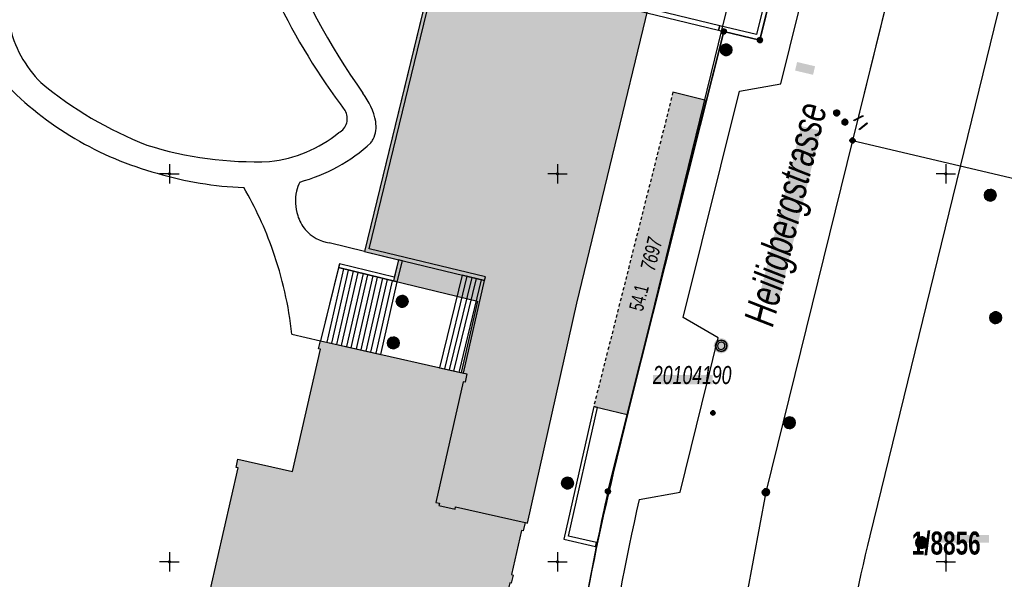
# Model space of a CAD drawing. Header units: metres. Extents: x 2695560 to 2696939, y 1260491 to 1262050.
# Tile 780 of 1005: x 2696666 to 2696730, y 1261249 to 1261285. Entities that reach past the tile are written whole.
import ezdxf

# ---------------------------------------------------------------- set-up
doc = ezdxf.new("R2010")
doc.units = ezdxf.units.M
doc.linetypes.add('AUSGEZOGEN', pattern=[0])
doc.linetypes.add('VERDECKT2_S2', pattern=[0.36, 0.2, -0.16])
for name, color, linetype in [('XR$1$AV_Flächen (EO)', 7, 'AUSGEZOGEN'), ('XR$1$AV_Gebäudeflächen (BB)', 7, 'AUSGEZOGEN'), ('XR$1$AV_Gebäudeflächen (EO)', 7, 'AUSGEZOGEN'), ('XR$1$AV_Gebäudeflächen ut.', 7, 'AUSGEZOGEN'), ('XR$1$AV_Grenzpunkte', 7, 'AUSGEZOGEN'), ('XR$1$AV_Grundstück-Nr.', 7, 'AUSGEZOGEN'), ('XR$1$AV_Haus-Nr.', 7, 'AUSGEZOGEN'), ('XR$1$AV_Koordinatennetzpunkte', 7, 'AUSGEZOGEN'), ('XR$1$AV_Lagefixpunkt-Nr.', 7, 'AUSGEZOGEN'), ('XR$1$AV_Lagefixpunkte', 7, 'AUSGEZOGEN'), ('XR$1$AV_Linien (BB)', 7, 'AUSGEZOGEN'), ('XR$1$AV_Linien (EO)', 7, 'AUSGEZOGEN'), ('XR$1$AV_Strassennamen', 7, 'AUSGEZOGEN'), ('XR$1$AV_Versicherung-Nr.', 7, 'AUSGEZOGEN'), ('XR$1$AW_LK_Schachtdeckel', 24, 'AUSGEZOGEN'), ('XR$1$EW_LK_Knoten', 1, 'AUSGEZOGEN'), ('XR$1$GA_LK_Absperrarmatur', 32, 'AUSGEZOGEN'), ('XR$1$GA_LK_Rohrleitungsteil', 32, 'AUSGEZOGEN'), ('XR$1$Liegenschaftsgrenzen', 7, 'AUSGEZOGEN'), ('XR$1$PFAV', 255, 'AUSGEZOGEN'), ('XR$1$PFAW', 255, 'AUSGEZOGEN'), ('XR$1$PFEW', 255, 'AUSGEZOGEN'), ('XR$1$PFGA', 255, 'AUSGEZOGEN'), ('XR$1$PFWA', 255, 'AUSGEZOGEN'), ('XR$1$RAEW', 8, 'AUSGEZOGEN'), ('XR$1$RP_Abstandslinie', 7, 'AUSGEZOGEN'), ('XR$1$WA_LK_Absperrarmatur', 171, 'AUSGEZOGEN'), ('XR$1$WA_LK_Hydrant', 171, 'AUSGEZOGEN'), ('XR$1$WA_LK_Rohrleitungsteil', 171, 'AUSGEZOGEN')]:
    doc.layers.add(name, color=color, linetype=linetype)
doc.styles.add('ARIAL', font='arial.ttf')

# ---------------------------------------------------------------- blocks, each defined once
blk = doc.blocks.new('COMPLEXOBJECT_569')
at = {"layer": 'XR$1$AV_Linien (BB)', "color": 7, "linetype": 'AUSGEZOGEN', "transparency": 33554687}
for p, q in [((6633.043, 11278.555), (6640.575, 11282.648)), ((6682.886, 11264.664), (6684.728, 11264.248))]:
    blk.add_line(p, q, dxfattribs=at)
for centre, radius, start, end in [((6649.668, 11264.103), 20.654, 90.3696, 116.1207), ((6649.67, 11281.275), 3.484, 44.39535, 92.22781), ((6660.688, 11293.418), 12.92, 228.69364, 265.6838), ((6659.821, 11287.106), 6.572, 269.08511, 296.72081), ((6663.337, 11280.044), 1.317, 37.82417, 115.20061), ((6679.765, 11295.657), 21.353, 223.89419, 254.9501), ((6680.675, 11296.723), 22.627, 253.42533, 267.76675), ((6659.183, 11262.133), 23.839, 19.42497, 30.16835), ((6659.233, 11262.149), 23.786, 6.06838, 19.42725)]:
    blk.add_arc(centre, radius, start, end, dxfattribs=at)
blk = doc.blocks.new('COMPLEXOBJECT_572')
at = {"layer": 'XR$1$AV_Linien (BB)', "color": 7, "linetype": 'AUSGEZOGEN', "transparency": 33554687}
blk.add_lwpolyline([(6720.588, 11314.278), (6713.031, 11283.615), (6710.695, 11284.17), (6703.852, 11256.968), (6703.547, 11255.756), (6703.242, 11254.544)], dxfattribs=at)
blk.add_arc((6865.392, 11218.286), 166.154, 167.39558, 169.90104, dxfattribs=at)
blk = doc.blocks.new('COMPLEXOBJECT_588')
at = {"layer": 'XR$1$AV_Linien (BB)', "color": 7, "linetype": 'AUSGEZOGEN', "transparency": 33554687}
blk.add_line((6633.593, 11280.933), (6638.865, 11283.938), dxfattribs=at)
for centre, radius, start, end in [((6686.365, 11332.115), 0.472, 17.37226, 110.54411), ((6685.037, 11331.351), 1.995, 324.98839, 26.97154), ((6735.733, 11298.895), 58.202, 147.45322, 154.26372), ((6680.621, 11325.545), 3.016, 293.63934, 332.83587), ((6682.509, 11321.184), 1.736, 113.01397, 198.15464), ((6674.262, 11319.293), 6.734, 2.37856, 11.5685), ((6923.419, 11245.583), 253.469, 163.0278, 163.90474), ((6754.316, 11295.775), 77.091, 164.90323, 171.43568), ((6724.343, 11302.466), 46.505, 174.08924, 184.03447), ((6698.421, 11300.803), 20.531, 184.49533, 198.7551), ((6720.866, 11305.159), 43.296, 194.6597, 217.04662), ((6649.236, 11264.173), 22.321, 95.52175, 117.68615), ((6648.385, 11278.555), 7.941, 54.42025, 99.39682), ((6663.157, 11284.212), 1.595, 15.11305, 185.61916), ((6659.118, 11290.88), 8.472, 223.81624, 241.90182), ((6671.836, 11286.068), 7.283, 191.40595, 225.47204), ((6658.396, 11284.136), 3.175, 330.37613, 358.54787), ((6659.476, 11290.119), 7.998, 237.06611, 275.96752), ((6660.517, 11282.818), 0.686, 252.26994, 338.56754), ((6682.395, 11299.624), 24.432, 230.11761, 248.75227), ((6685.441, 11278.549), 1.016, 297.58518, 31.1512), ((6680.603, 11284.111), 8.362, 275.84701, 309.40002), ((6680.521, 11298.869), 23.096, 252.40967, 272.31854)]:
    blk.add_arc(centre, radius, start, end, dxfattribs=at)
blk = doc.blocks.new('COMPLEXOBJECT_596')
at = {"layer": 'XR$1$AV_Linien (BB)', "color": 7, "linetype": 'AUSGEZOGEN', "transparency": 33554687}
blk.add_lwpolyline([(6692.001, 11289.074), (6692.092, 11288.637), (6687.567, 11269.991)], dxfattribs=at)
blk = doc.blocks.new('COMPLEXOBJECT_604')
at = {"layer": 'XR$1$AV_Linien (BB)', "color": 7, "linetype": 'AUSGEZOGEN', "transparency": 33554687}
blk.add_line((6687.567, 11269.991), (6685.294, 11270.56), dxfattribs=at)
for centre, radius, start, end in [((6685.469, 11331.186), 3.227, 321.81118, 40.45849), ((6745.372, 11294.207), 67.193, 148.62411, 160.47052), ((6719.973, 11302.612), 40.449, 159.66358, 177.8954), ((6713.749, 11303.079), 34.213, 178.29458, 202.35895), ((6727.879, 11308.497), 49.343, 201.93553, 215.00528), ((6683.826, 11277.454), 4.552, 11.48668, 36.97141), ((6686.505, 11278.046), 1.808, 333.11235, 10.00436), ((6686.364, 11278.137), 1.975, 324.68001, 332.60021), ((6680.521, 11285.101), 11.013, 285.11842, 312.60582), ((6686.061, 11273.228), 2.944, 167.28439, 198.07057), ((6686.109, 11273.208), 2.994, 155.09462, 167.11044), ((6685.63, 11273.001), 2.464, 196.16628, 220.42774), ((6685.63, 11273.002), 2.465, 220.44498, 262.16219)]:
    blk.add_arc(centre, radius, start, end, dxfattribs=at)
blk = doc.blocks.new('COMPLEXOBJECT_730')
at = {"layer": 'XR$1$AV_Linien (BB)', "color": 7, "linetype": 'AUSGEZOGEN', "transparency": 33554687}
blk.add_lwpolyline([(6705.251, 11254.026), (6707.891, 11254.501), (6710.338, 11264.425), (6708.093, 11265.741), (6711.719, 11280.328), (6714.383, 11280.792), (6718.437, 11297.204), (6721.737, 11310.672)], dxfattribs=at)
blk.add_arc((6861.473, 11218.733), 160.159, 167.26986, 175.96541, dxfattribs=at)
blk = doc.blocks.new('COMPLEXOBJECT_1371')
at = {"layer": 'XR$1$Liegenschaftsgrenzen', "color": 7, "linetype": 'AUSGEZOGEN', "transparency": 33554687}
blk.add_lwpolyline([(6703.242, 11254.544), (6710.695, 11284.17), (6713.031, 11283.615), (6720.588, 11314.278)], dxfattribs=at)
blk.add_arc((6866.557, 11218.072), 167.338, 167.41121, 171.58185, dxfattribs=at)
blk = doc.blocks.new('BWAV1')
at = {"layer": 'XR$1$PFAV', "transparency": 33554687}
blk.add_hatch(color=7, dxfattribs=at).paths.add_polyline_path([(0.67, 0), (0.656, 0.135), (0.616, 0.264), (0.55, 0.383), (0.462, 0.486), (0.354, 0.569), (0.233, 0.628), (0.101, 0.662), (-0.034, 0.669), (-0.168, 0.649), (-0.295, 0.602), (-0.41, 0.53), (-0.508, 0.436), (-0.586, 0.325), (-0.639, 0.201), (-0.667, 0.068), (-0.667, -0.068), (-0.639, -0.201), (-0.586, -0.325), (-0.508, -0.436), (-0.41, -0.53), (-0.295, -0.602), (-0.168, -0.649), (-0.034, -0.669), (0.101, -0.662), (0.233, -0.628), (0.354, -0.569), (0.462, -0.486), (0.55, -0.383), (0.616, -0.264), (0.656, -0.135)])
at = {"color": 7, "transparency": 33554687}
for radius, start, end in [(0.5, 91.19481, 268.80519), (0.326, 91.19481, 268.80519), (0.5, 268.80519, 91.19481), (0.326, 268.80519, 91.19481)]:
    blk.add_arc((0, 0), radius, start, end, dxfattribs=at)
at = {"layer": 'XR$1$PFAV', "transparency": 33554687}
blk.add_circle((0, 0), 0.5, dxfattribs=at)
blk = doc.blocks.new('BAV15')
at = {"layer": 'XR$1$PFAV', "transparency": 33554687}
blk.add_hatch(color=7, dxfattribs=at).paths.add_polyline_path([(0.5, 0), (0.49, 0.1), (0.46, 0.2), (0.41, 0.29), (0.34, 0.36), (0.26, 0.42), (0.17, 0.47), (0.08, 0.49), (-0.03, 0.5), (-0.13, 0.48), (-0.22, 0.45), (-0.31, 0.4), (-0.38, 0.33), (-0.44, 0.24), (-0.48, 0.15), (-0.5, 0.05), (-0.5, -0.05), (-0.48, -0.15), (-0.44, -0.24), (-0.38, -0.33), (-0.31, -0.4), (-0.22, -0.45), (-0.13, -0.48), (-0.03, -0.5), (0.08, -0.49), (0.17, -0.47), (0.26, -0.42), (0.34, -0.36), (0.41, -0.29), (0.46, -0.2), (0.49, -0.1)])
at = {"color": 7, "transparency": 33554687}
for start, end in [(90, 270), (270, 90)]:
    blk.add_arc((0, 0), 0.5, start, end, dxfattribs=at)
at = {"layer": 'XR$1$PFAV', "transparency": 33554687}
blk.add_circle((0, 0), 0.5, dxfattribs=at)
blk = doc.blocks.new('BAV2041')
at = {"color": 7, "transparency": 33554687}
for p, q in [((-0.05, 0), (-0.5, 0)), ((0, 0.5), (0, 0.05)), ((0.05, 0), (0.5, 0)), ((0, -0.05), (0, -0.5))]:
    blk.add_line(p, q, dxfattribs=at)
blk.add_circle((0, 0), 0.05, dxfattribs=at)
for start, end in [(90, 270), (270, 90)]:
    blk.add_arc((0, 0), 0.05, start, end, dxfattribs=at)
blk = doc.blocks.new('COMPLEXOBJECT_1435')
at = {"layer": 'XR$1$RP_Abstandslinie', "color": 7, "linetype": 'AUSGEZOGEN', "transparency": 33554687}
blk.add_line((6733.74, 11307.45), (6720.11, 11251.68), dxfattribs=at)
blk.add_arc((6849.417, 11220.057), 133.118, 166.25742, 174.93024, dxfattribs=at)
blk = doc.blocks.new('COMPLEXOBJECT_1436')
at = {"layer": 'XR$1$RP_Abstandslinie', "color": 7, "linetype": 'AUSGEZOGEN', "transparency": 33554687}
blk.add_line((6703.59, 11255.71), (6717.23, 11311.48), dxfattribs=at)
blk.add_arc((6849.324, 11220.126), 150.016, 166.27868, 174.9544, dxfattribs=at)
blk = doc.blocks.new('BAW2082')
at = {"layer": 'XR$1$PFAW', "transparency": 33554687}
blk.add_hatch(color=7, dxfattribs=at).paths.add_polyline_path([(0.509, -0.003), (0.499, 0.098), (0.469, 0.194), (0.42, 0.283), (0.354, 0.359), (0.274, 0.421), (0.183, 0.466), (0.085, 0.491), (-0.016, 0.496), (-0.116, 0.481), (-0.211, 0.446), (-0.297, 0.392), (-0.37, 0.323), (-0.428, 0.24), (-0.468, 0.147), (-0.488, 0.047), (-0.488, -0.054), (-0.468, -0.153), (-0.428, -0.246), (-0.37, -0.329), (-0.297, -0.398), (-0.211, -0.452), (-0.116, -0.487), (-0.016, -0.502), (0.085, -0.497), (0.183, -0.472), (0.274, -0.427), (0.354, -0.366), (0.42, -0.289), (0.469, -0.2), (0.499, -0.104)])
at = {"transparency": 33554687}
for start, end in [(91.19481, 268.80519), (268.80519, 91.19481)]:
    blk.add_arc((0.01, 0), 0.5, start, end, dxfattribs=at)
at = {"layer": 'XR$1$PFAW', "transparency": 33554687}
blk.add_circle((0.009, -0.003), 0.5, dxfattribs=at)
blk = doc.blocks.new('BAW2088')
at = {"layer": 'XR$1$PFAW', "transparency": 33554687}
blk.add_hatch(color=253, dxfattribs=at).paths.add_polyline_path([(0.51, 0), (0.5, 0.101), (0.47, 0.197), (0.421, 0.286), (0.355, 0.362), (0.275, 0.424), (0.184, 0.469), (0.086, 0.494), (-0.015, 0.499), (-0.115, 0.484), (-0.21, 0.449), (-0.296, 0.395), (-0.369, 0.326), (-0.427, 0.243), (-0.467, 0.15), (-0.487, 0.051), (-0.487, -0.051), (-0.467, -0.15), (-0.427, -0.243), (-0.369, -0.326), (-0.296, -0.395), (-0.21, -0.449), (-0.115, -0.484), (-0.015, -0.499), (0.086, -0.494), (0.184, -0.469), (0.275, -0.424), (0.355, -0.362), (0.421, -0.286), (0.47, -0.197), (0.5, -0.101)])
at = {"transparency": 33554687}
for start, end in [(91.19481, 268.80519), (268.80519, 91.19481)]:
    blk.add_arc((0.01, 0), 0.5, start, end, dxfattribs=at)
at = {"layer": 'XR$1$PFAW', "transparency": 33554687}
blk.add_circle((0.01, 0), 0.5, dxfattribs=at)
blk = doc.blocks.new('BWA2013')
at = {"true_color": 0x000000, "transparency": 33554687}
blk.add_hatch(color=18, dxfattribs=at).paths.add_polyline_path([(-0.291, -0.409), (0.352, 0.357), (0.291, 0.409), (-0.352, -0.357)])
at = {"transparency": 33554687}
blk.add_lwpolyline([(-0.291, -0.409), (-0.352, -0.357), (0.291, 0.409), (0.352, 0.357), (-0.291, -0.409)], close=True, dxfattribs=at)
blk = doc.blocks.new('BWA2009')
at = {"true_color": 0x000000, "transparency": 33554687}
blk.add_hatch(color=18, dxfattribs=at).paths.add_polyline_path([(0.333, 0), (0.327, 0.067), (0.306, 0.131), (0.274, 0.19), (0.23, 0.242), (0.176, 0.283), (0.116, 0.313), (0.05, 0.329), (-0.017, 0.333), (-0.084, 0.323), (-0.147, 0.299), (-0.204, 0.264), (-0.253, 0.217), (-0.291, 0.162), (-0.318, 0.1), (-0.332, 0.034), (-0.332, -0.034), (-0.318, -0.1), (-0.291, -0.162), (-0.253, -0.217), (-0.204, -0.264), (-0.147, -0.299), (-0.084, -0.323), (-0.017, -0.333), (0.05, -0.329), (0.116, -0.313), (0.176, -0.283), (0.23, -0.242), (0.274, -0.19), (0.306, -0.131), (0.327, -0.067)])
at = {"layer": 'XR$1$PFWA', "transparency": 33554687}
blk.add_hatch(color=7, dxfattribs=at).paths.add_polyline_path([(0.5, 0), (0.49, 0.101), (0.459, 0.197), (0.41, 0.286), (0.344, 0.362), (0.264, 0.424), (0.174, 0.469), (0.076, 0.494), (-0.025, 0.499), (-0.125, 0.484), (-0.22, 0.449), (-0.306, 0.395), (-0.379, 0.326), (-0.437, 0.243), (-0.477, 0.15), (-0.497, 0.051), (-0.497, -0.051), (-0.477, -0.15), (-0.437, -0.243), (-0.379, -0.326), (-0.306, -0.395), (-0.22, -0.449), (-0.125, -0.484), (-0.025, -0.499), (0.076, -0.494), (0.174, -0.469), (0.264, -0.424), (0.344, -0.362), (0.41, -0.286), (0.459, -0.197), (0.49, -0.101)])
at = {"transparency": 33554687}
blk.add_circle((0, 0), 0.333, dxfattribs=at)
for start, end in [(90, 180), (180, 270), (0, 90), (270, 0)]:
    blk.add_arc((0, 0), 0.5, start, end, dxfattribs=at)
at = {"layer": 'XR$1$PFWA', "transparency": 33554687}
blk.add_circle((0, 0), 0.5, dxfattribs=at)
blk = doc.blocks.new('BWA2012')
at = {"layer": 'XR$1$PFWA', "transparency": 33554687}
blk.add_hatch(color=7, dxfattribs=at).paths.add_polyline_path([(0.5, 0), (0.49, 0.1), (0.46, 0.2), (0.41, 0.29), (0.34, 0.36), (0.26, 0.42), (0.17, 0.47), (0.08, 0.49), (-0.03, 0.5), (-0.13, 0.48), (-0.22, 0.45), (-0.31, 0.4), (-0.38, 0.33), (-0.44, 0.24), (-0.48, 0.15), (-0.5, 0.05), (-0.5, -0.05), (-0.48, -0.15), (-0.44, -0.24), (-0.38, -0.33), (-0.31, -0.4), (-0.22, -0.45), (-0.13, -0.48), (-0.03, -0.5), (0.08, -0.49), (0.17, -0.47), (0.26, -0.42), (0.34, -0.36), (0.41, -0.29), (0.46, -0.2), (0.49, -0.1)])
at = {"transparency": 33554687}
blk.add_line((0.35, 0.35), (-0.35, -0.35), dxfattribs=at)
for start, end in [(45, 225), (225, 45)]:
    blk.add_arc((0, 0), 0.5, start, end, dxfattribs=at)
at = {"layer": 'XR$1$PFWA', "transparency": 33554687}
blk.add_circle((0, 0), 0.5, dxfattribs=at)
blk = doc.blocks.new('BGA2013')
at = {"transparency": 33554687}
blk.add_hatch(color=36, dxfattribs=at).paths.add_polyline_path([(-0.291, -0.409), (0.352, 0.357), (0.291, 0.409), (-0.352, -0.357)])
at = {"color": 32, "transparency": 33554687}
blk.add_lwpolyline([(-0.291, -0.409), (-0.352, -0.357), (0.291, 0.409), (0.352, 0.357), (-0.291, -0.409)], close=True, dxfattribs=at)
blk = doc.blocks.new('BGA965')
at = {"layer": 'XR$1$PFGA', "transparency": 33554687}
blk.add_hatch(color=7, dxfattribs=at).paths.add_polyline_path([(0.5, 0), (0.49, 0.1), (0.46, 0.2), (0.41, 0.29), (0.34, 0.36), (0.26, 0.42), (0.17, 0.47), (0.08, 0.49), (-0.03, 0.5), (-0.13, 0.48), (-0.22, 0.45), (-0.31, 0.4), (-0.38, 0.33), (-0.44, 0.24), (-0.48, 0.15), (-0.5, 0.05), (-0.5, -0.05), (-0.48, -0.15), (-0.44, -0.24), (-0.38, -0.33), (-0.31, -0.4), (-0.22, -0.45), (-0.13, -0.48), (-0.03, -0.5), (0.08, -0.49), (0.17, -0.47), (0.26, -0.42), (0.34, -0.36), (0.41, -0.29), (0.46, -0.2), (0.49, -0.1)])
at = {"color": 32, "transparency": 33554687}
blk.add_line((0, 0.5), (0, -0.5), dxfattribs=at)
for start, end in [(90, 270), (270, 90)]:
    blk.add_arc((0, 0), 0.5, start, end, dxfattribs=at)
at = {"layer": 'XR$1$PFGA', "transparency": 33554687}
blk.add_circle((0, 0), 0.5, dxfattribs=at)
blk = doc.blocks.new('BEWLP2549_S')
at = {"layer": 'XR$1$PFEW', "transparency": 33554687}
blk.add_hatch(color=7, dxfattribs=at).paths.add_polyline_path([(0.5, 0), (0.49, 0.101), (0.459, 0.197), (0.41, 0.286), (0.344, 0.362), (0.264, 0.424), (0.174, 0.469), (0.076, 0.494), (-0.025, 0.499), (-0.125, 0.484), (-0.22, 0.449), (-0.306, 0.395), (-0.379, 0.326), (-0.437, 0.243), (-0.477, 0.15), (-0.497, 0.051), (-0.497, -0.051), (-0.477, -0.15), (-0.437, -0.243), (-0.379, -0.326), (-0.306, -0.395), (-0.22, -0.449), (-0.125, -0.484), (-0.025, -0.499), (0.076, -0.494), (0.174, -0.469), (0.264, -0.424), (0.344, -0.362), (0.41, -0.286), (0.459, -0.197), (0.49, -0.101)])
at = {"color": 1, "transparency": 33554687}
for p, q in [((0.354, -0.354), (-0.354, 0.354)), ((-0.354, -0.354), (0.354, 0.354))]:
    blk.add_line(p, q, dxfattribs=at)
for start, end in [(91.38095, 268.61905), (268.61905, 91.38095)]:
    blk.add_arc((0, 0), 0.5, start, end, dxfattribs=at)
at = {"layer": 'XR$1$PFEW', "transparency": 33554687}
blk.add_circle((0, 0), 0.5, dxfattribs=at)
blk = doc.blocks.new('BEW957')
at = {"layer": 'XR$1$RAEW', "transparency": 33554687}
blk.add_hatch(color=1, dxfattribs=at).paths.add_polyline_path([(-0.5, 0), (-0.5, -0.05), (-0.49, -0.1), (-0.48, -0.15), (-0.46, -0.2), (-0.44, -0.24), (-0.41, -0.29), (-0.38, -0.33), (-0.34, -0.36), (-0.31, -0.4), (-0.26, -0.42), (-0.22, -0.45), (-0.17, -0.47), (-0.13, -0.48), (-0.08, -0.49), (-0.03, -0.5), (0.03, -0.5), (0.08, -0.49), (0.13, -0.48), (0.17, -0.47), (0.22, -0.45), (0.26, -0.42), (0.31, -0.4), (0.34, -0.36), (0.38, -0.33), (0.41, -0.29), (0.44, -0.24), (0.46, -0.2), (0.48, -0.15), (0.49, -0.1), (0.5, -0.05), (0.5, 0), (0.5, 0.05), (0.49, 0.1), (0.48, 0.15), (0.46, 0.2), (0.44, 0.24), (0.41, 0.29), (0.38, 0.33), (0.34, 0.36), (0.31, 0.4), (0.26, 0.42), (0.22, 0.45), (0.17, 0.47), (0.13, 0.48), (0.08, 0.49), (0.03, 0.5), (-0.03, 0.5), (-0.08, 0.49), (-0.13, 0.48), (-0.17, 0.47), (-0.22, 0.45), (-0.26, 0.42), (-0.31, 0.4), (-0.34, 0.36), (-0.38, 0.33), (-0.41, 0.29), (-0.44, 0.24), (-0.46, 0.2), (-0.48, 0.15), (-0.49, 0.1), (-0.5, 0.05)])
at = {"color": 1, "transparency": 33554687}
for start, end in [(90, 180), (180, 270), (0, 90), (270, 0)]:
    blk.add_arc((0, 0), 0.5, start, end, dxfattribs=at)
at = {"layer": 'XR$1$RAEW', "color": 1, "transparency": 33554687}
blk.add_circle((0, 0), 0.5, dxfattribs=at)

msp = doc.modelspace()

# ---------------------------------------------------------------- hatches: boundary and pattern name
at = {"transparency": 33554687}
for points in [[(2696716.393, 1261282.008), (2696716.263, 1261281.457), (2696717.421, 1261281.184), (2696717.551, 1261281.735)], [(2696713.912, 1261266.721), (2696715.16, 1261266.414), (2696717.91, 1261277.577), (2696716.662, 1261277.884)], [(2696707.111, 1261261.856), (2696707.111, 1261261.253), (2696710.957, 1261261.253), (2696710.957, 1261261.856)], [(2696725.517, 1261251.55), (2696725.517, 1261251.052), (2696728.745, 1261251.052), (2696728.745, 1261251.55)]]:
    msp.add_hatch(color=7, dxfattribs=at).paths.add_polyline_path(points)
at = {"layer": 'XR$1$AV_Gebäudeflächen (BB)', "true_color": 0xd2d2d2, "transparency": 33554687}
msp.add_hatch(color=254, dxfattribs=at).paths.add_polyline_path([(2696697.226, 1261245.055), (2696697.348, 1261245.591), (2696697.239, 1261245.616), (2696697.886, 1261248.466), (2696697.991, 1261248.442), (2696698.111, 1261248.969), (2696698.002, 1261248.993), (2696698.646, 1261251.833), (2696698.752, 1261251.809), (2696698.874, 1261252.346), (2696694.4, 1261253.361), (2696694.365, 1261253.205), (2696693.327, 1261253.44), (2696693.363, 1261253.596), (2696693.137, 1261253.647), (2696694.9, 1261261.418), (2696695.017, 1261261.391), (2696695.136, 1261261.917), (2696687.724, 1261263.598), (2696685.698, 1261264.058), (2696685.579, 1261263.53), (2696685.696, 1261263.504), (2696683.91, 1261255.629), (2696680.384, 1261256.429), (2696680.264, 1261255.9), (2696680.398, 1261255.87), (2696678.606, 1261247.97), (2696678.48, 1261247.998), (2696678.358, 1261247.46), (2696679.969, 1261247.094), (2696678.178, 1261239.198), (2696678.052, 1261239.227), (2696677.928, 1261238.679), (2696679.525, 1261238.317), (2696677.756, 1261230.519), (2696677.629, 1261230.548), (2696677.506, 1261230.007), (2696681.182, 1261229.173), (2696679.563, 1261222.036), (2696679.059, 1261222.151), (2696678.942, 1261221.637), (2696686.305, 1261219.967), (2696686.331, 1261220.079), (2696688.737, 1261219.533), (2696688.711, 1261219.421), (2696696.104, 1261217.744), (2696697.34, 1261223.291), (2696694.491, 1261223.937), (2696695.564, 1261228.665), (2696695.662, 1261228.643), (2696695.783, 1261229.177), (2696691.836, 1261230.072), (2696692.271, 1261231.989), (2696692.407, 1261231.958), (2696692.531, 1261232.503), (2696692.394, 1261232.534), (2696693.039, 1261235.375), (2696693.155, 1261235.348), (2696693.277, 1261235.884), (2696693.16, 1261235.91), (2696693.804, 1261238.751), (2696693.931, 1261238.722), (2696694.05, 1261239.248), (2696693.923, 1261239.277), (2696694.565, 1261242.108), (2696696.473, 1261241.675), (2696696.595, 1261242.212), (2696696.476, 1261242.239), (2696697.12, 1261245.079)])
at = {"layer": 'XR$1$AV_Gebäudeflächen (EO)', "true_color": 0xebebeb, "transparency": 33554687}
msp.add_hatch(color=7, dxfattribs=at).paths.add_polyline_path([(2696705.452, 1261259.311), (2696710.536, 1261279.521), (2696708.401, 1261280.062), (2696703.293, 1261259.822)])
at = {"layer": 'XR$1$AV_Gebäudeflächen ut.', "true_color": 0xf5f5f5, "transparency": 33554687}
msp.add_hatch(color=7, dxfattribs=at).paths.add_polyline_path([(2696694.759, 1261262.002), (2696695.136, 1261261.917), (2696695.017, 1261261.391), (2696694.9, 1261261.418), (2696693.137, 1261253.647), (2696693.363, 1261253.596), (2696693.327, 1261253.44), (2696694.365, 1261253.205), (2696694.4, 1261253.361), (2696698.874, 1261252.346), (2696699.03, 1261252.311), (2696702.204, 1261266.478), (2696706.803, 1261285.455), (2696693.145, 1261288.791), (2696688.537, 1261269.801), (2696690.733, 1261269.27), (2696690.394, 1261267.908), (2696695.802, 1261266.6)])

# ---------------------------------------------------------------- linework, layer by layer
at = {"layer": 'XR$1$AV_Flächen (EO)', "color": 7, "linetype": 'VERDECKT2_S2', "transparency": 33554687}
msp.add_line((2696708.401, 1261280.062), (2696703.293, 1261259.822), dxfattribs=at)
at = {"layer": 'XR$1$AV_Flächen (EO)', "color": 7, "linetype": 'AUSGEZOGEN', "transparency": 33554687}
msp.add_line((2696703.293, 1261259.822), (2696705.452, 1261259.311), dxfattribs=at)
for points in [[(2696713.772, 1261283.788), (2696711.409, 1261284.348), (2696711.34, 1261284.057), (2696713.992, 1261283.427), (2696719.786, 1261306.898), (2696719.495, 1261306.97), (2696713.772, 1261283.788)], [(2696711.409, 1261284.348), (2696693.145, 1261288.791), (2696688.537, 1261269.801), (2696696.268, 1261267.931), (2696696.327, 1261268.174), (2696688.839, 1261269.985), (2696693.317, 1261288.441), (2696711.34, 1261284.057), (2696711.409, 1261284.348)], [(2696690.637, 1261267.849), (2696686.866, 1261268.764), (2696685.698, 1261264.058), (2696689.577, 1261263.178), (2696690.637, 1261267.849)], [(2696690.733, 1261269.27), (2696690.454, 1261268.151), (2696686.925, 1261269.007), (2696686.866, 1261268.764), (2696690.637, 1261267.849), (2696690.976, 1261269.211), (2696690.733, 1261269.27)], [(2696696.268, 1261267.931), (2696694.824, 1261268.28), (2696693.374, 1261262.317), (2696694.915, 1261261.967), (2696696.268, 1261267.931)], [(2696703.419, 1261250.814), (2696703.474, 1261251.058), (2696701.665, 1261251.468), (2696703.537, 1261259.764), (2696703.293, 1261259.822), (2696701.366, 1261251.279), (2696703.419, 1261250.814)]]:
    msp.add_lwpolyline(points, close=True, dxfattribs=at)
for points in [[(2696706.803, 1261285.455), (2696693.145, 1261288.791), (2696688.537, 1261269.801), (2696690.733, 1261269.27), (2696690.394, 1261267.908)], [(2696698.874, 1261252.346), (2696699.03, 1261252.311), (2696702.204, 1261266.478), (2696706.803, 1261285.455)], [(2696705.452, 1261259.311), (2696710.536, 1261279.521), (2696708.401, 1261280.062)], [(2696690.394, 1261267.908), (2696695.802, 1261266.6), (2696694.759, 1261262.002)], [(2696694.759, 1261262.002), (2696695.136, 1261261.917), (2696695.017, 1261261.391), (2696694.9, 1261261.418), (2696693.137, 1261253.647), (2696693.363, 1261253.596), (2696693.327, 1261253.44), (2696694.365, 1261253.205), (2696694.4, 1261253.361), (2696698.874, 1261252.346)]]:
    msp.add_lwpolyline(points, dxfattribs=at)
at = {"layer": 'XR$1$AV_Linien (BB)', "color": 7, "linetype": 'AUSGEZOGEN', "transparency": 33554687}
for points in [[(2696725.87, 1261300.957), (2696725.22, 1261298.315), (2696719.959, 1261276.952), (2696714.38, 1261254.3), (2696713.16, 1261247.733), (2696711.57, 1261239.16), (2696710.34, 1261224.8), (2696710.39, 1261220.33), (2696710.57, 1261209.43), (2696710.887, 1261204.849)], [(2696688.537, 1261269.801), (2696690.733, 1261269.27), (2696690.454, 1261268.151), (2696686.925, 1261269.007), (2696685.698, 1261264.058)], [(2696678.606, 1261247.97), (2696680.398, 1261255.87), (2696680.264, 1261255.9), (2696680.384, 1261256.429), (2696683.91, 1261255.629), (2696685.696, 1261263.504), (2696685.579, 1261263.53), (2696685.698, 1261264.058)], [(2696685.698, 1261264.058), (2696687.724, 1261263.598), (2696695.136, 1261261.917)], [(2696695.136, 1261261.917), (2696695.017, 1261261.391), (2696694.9, 1261261.418), (2696693.137, 1261253.647), (2696693.363, 1261253.596), (2696693.327, 1261253.44), (2696694.365, 1261253.205), (2696694.4, 1261253.361), (2696698.874, 1261252.346)], [(2696698.874, 1261252.346), (2696698.752, 1261251.809), (2696698.646, 1261251.833), (2696698.002, 1261248.993), (2696698.111, 1261248.969), (2696697.991, 1261248.442), (2696697.886, 1261248.466), (2696697.239, 1261245.616), (2696697.348, 1261245.591), (2696697.226, 1261245.055)]]:
    msp.add_lwpolyline(points, dxfattribs=at)
at = {"layer": 'XR$1$AV_Linien (EO)', "color": 7, "linetype": 'AUSGEZOGEN', "transparency": 33554687}
for p, q in [((2696687.184, 1261268.687), (2696686.112, 1261263.964)), ((2696686.427, 1261263.892), (2696687.498, 1261268.611)), ((2696687.812, 1261268.535), (2696686.742, 1261263.821)), ((2696687.057, 1261263.75), (2696688.126, 1261268.458)), ((2696688.44, 1261268.382), (2696687.372, 1261263.678)), ((2696687.687, 1261263.607), (2696688.753, 1261268.306)), ((2696689.067, 1261268.23), (2696688.002, 1261263.535)), ((2696688.317, 1261263.464), (2696689.381, 1261268.154)), ((2696695.131, 1261268.206), (2696693.682, 1261262.247)), ((2696695.438, 1261268.131), (2696693.99, 1261262.177)), ((2696689.695, 1261268.078), (2696688.632, 1261263.392)), ((2696688.947, 1261263.321), (2696690.009, 1261268.001)), ((2696690.323, 1261267.925), (2696689.262, 1261263.249)), ((2696694.298, 1261262.107), (2696695.745, 1261268.058)), ((2696696.052, 1261267.983), (2696694.602, 1261262.018))]:
    msp.add_line(p, q, dxfattribs=at)
at = {"layer": 'XR$1$Liegenschaftsgrenzen', "color": 7, "linetype": 'AUSGEZOGEN', "transparency": 33554687}
for p, q in [((2696725.22, 1261298.315), (2696719.959, 1261276.952)), ((2696719.959, 1261276.952), (2696744.331, 1261271.196))]:
    msp.add_line(p, q, dxfattribs=at)
msp.add_lwpolyline([(2696719.959, 1261276.952), (2696714.38, 1261254.3), (2696713.16, 1261247.733)], dxfattribs=at)

# ---------------------------------------------------------------- block references
at = {"layer": 'XR$1$AV_Grenzpunkte', "color": 7, "linetype": 'AUSGEZOGEN', "lineweight": -3, "transparency": 33554687}
for p, xscale, yscale in [((2696711.665, 1261283.98), 0.3249999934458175, 0.3249999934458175), ((2696714.001, 1261283.425), 0.3249999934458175, 0.3249999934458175), ((2696719.959, 1261276.952), 0.3249999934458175, 0.3249999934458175), ((2696704.212, 1261254.354), 0.3249999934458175, 0.3249999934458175), ((2696714.38, 1261254.3), 0.4549999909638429, 0.4549999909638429)]:
    msp.add_blockref('BAV15', p, dxfattribs=dict(at, xscale=xscale, yscale=yscale))
at = {"layer": 'XR$1$AV_Koordinatennetzpunkte', "color": 7, "linetype": 'AUSGEZOGEN', "lineweight": -3, "transparency": 33554687, "xscale": 1.25, "yscale": 1.25}
for p in [(2696675.97, 1261274.81), (2696700.97, 1261274.81), (2696725.97, 1261274.81), (2696675.97, 1261249.81), (2696700.97, 1261249.81), (2696725.97, 1261249.81)]:
    msp.add_blockref('BAV2041', p, dxfattribs=at)
at = {"layer": 'XR$1$AV_Lagefixpunkte', "color": 7, "linetype": 'AUSGEZOGEN', "lineweight": -3, "transparency": 33554687, "xscale": 0.7199999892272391, "yscale": 0.7199999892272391}
msp.add_blockref('BWAV1', (2696711.506, 1261263.732, 456.338), dxfattribs=at)
at = {"layer": 'XR$1$AV_Linien (BB)', "color": 7, "linetype": 'AUSGEZOGEN', "lineweight": -3, "transparency": 33554687}
for name in ['COMPLEXOBJECT_596', 'COMPLEXOBJECT_604', 'COMPLEXOBJECT_588', 'COMPLEXOBJECT_572', 'COMPLEXOBJECT_730', 'COMPLEXOBJECT_569']:
    msp.add_blockref(name, (2690000.97, 1249999.81), dxfattribs=at)
at = {"layer": 'XR$1$AW_LK_Schachtdeckel', "color": 24, "linetype": 'AUSGEZOGEN', "lineweight": -3, "transparency": 33554687, "xscale": 0.7499999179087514, "yscale": 0.7499999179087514}
for p in [(2696728.826, 1261273.431), (2696690.386, 1261263.918), (2696724.399, 1261251.056)]:
    msp.add_blockref('BAW2082', p, dxfattribs=at)
at = {"layer": 'XR$1$AW_LK_Schachtdeckel', "color": 24, "linetype": 'AUSGEZOGEN', "lineweight": -3, "transparency": 33554687}
for name, p, xscale, yscale, rotation in [('BAW2088', (2696690.96, 1261266.587), 0.7578193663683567, 0.7578193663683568, 76.81074291), ('BAW2082', (2696729.173, 1261265.543), 0.7499999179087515, 0.7499999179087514, 347.482348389), ('BAW2088', (2696701.607, 1261254.882), 0.7578193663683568, 0.7578193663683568, 76.872401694)]:
    msp.add_blockref(name, p, dxfattribs=dict(at, xscale=xscale, yscale=yscale, rotation=rotation))
at = {"layer": 'XR$1$EW_LK_Knoten', "color": 1, "linetype": 'AUSGEZOGEN', "lineweight": -3, "transparency": 33554687}
for name, p, xscale, yscale in [('BEW957', (2696710.971, 1261259.41), 0.2749999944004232, 0.2749999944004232), ('BEWLP2549_S', (2696715.896, 1261258.777), 0.749999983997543, 0.749999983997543)]:
    msp.add_blockref(name, p, dxfattribs=dict(at, xscale=xscale, yscale=yscale))
at = {"layer": 'XR$1$GA_LK_Absperrarmatur', "color": 32, "linetype": 'AUSGEZOGEN', "lineweight": -3, "transparency": 33554687, "xscale": 0.3749999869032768, "yscale": 0.3749999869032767, "rotation": 347.3541}
msp.add_blockref('BGA965', (2696719.475, 1261278.137), dxfattribs=at)
at = {"layer": 'XR$1$GA_LK_Rohrleitungsteil', "color": 32, "linetype": 'AUSGEZOGEN', "lineweight": -3, "transparency": 33554687, "xscale": 0.6499999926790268, "yscale": 0.6499999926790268, "rotation": 348.7248}
msp.add_blockref('BGA2013', (2696720.655, 1261277.872), dxfattribs=at)
at = {"layer": 'XR$1$Liegenschaftsgrenzen', "color": 7, "linetype": 'AUSGEZOGEN', "lineweight": -3, "transparency": 33554687}
msp.add_blockref('COMPLEXOBJECT_1371', (2690000.97, 1249999.81), dxfattribs=at)
at = {"layer": 'XR$1$RP_Abstandslinie', "color": 7, "linetype": 'AUSGEZOGEN', "lineweight": -3, "transparency": 33554687}
for name in ['COMPLEXOBJECT_1436', 'COMPLEXOBJECT_1435']:
    msp.add_blockref(name, (2690000.97, 1249999.81), dxfattribs=at)
at = {"layer": 'XR$1$WA_LK_Absperrarmatur', "color": 171, "linetype": 'AUSGEZOGEN', "lineweight": -3, "transparency": 33554687, "xscale": 0.374999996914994, "yscale": 0.3749999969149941, "rotation": 345.911312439}
msp.add_blockref('BWA2012', (2696718.941, 1261278.728), dxfattribs=at)
at = {"layer": 'XR$1$WA_LK_Hydrant', "color": 171, "linetype": 'AUSGEZOGEN', "lineweight": -3, "transparency": 33554687, "xscale": 0.7499999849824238, "yscale": 0.7499999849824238, "rotation": 166.752614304}
msp.add_blockref('BWA2009', (2696711.825, 1261282.792), dxfattribs=at)
at = {"layer": 'XR$1$WA_LK_Rohrleitungsteil', "color": 171, "linetype": 'AUSGEZOGEN', "lineweight": -3, "transparency": 33554687, "xscale": 0.649999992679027, "yscale": 0.649999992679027, "rotation": 337.66425}
msp.add_blockref('BWA2013', (2696720.346, 1261278.395), dxfattribs=at)

# ---------------------------------------------------------------- texts
at = {"layer": 'XR$1$AV_Grundstück-Nr.', "color": 7, "transparency": 33554687, "insert": (2696725.992, 1261251.006), "char_height": 1.48491, "width": 4.98214, "attachment_point": 5, "style": 'ARIAL'}
msp.add_mtext('\\A1;{\\fArial|i0|b1;\\H1.484908;\\W0.700000;\\C7;1/8856}\\P', dxfattribs=at)
at = {"layer": 'XR$1$AV_Haus-Nr.', "color": 7, "transparency": 33554687, "insert": (2696706.67, 1261266.712), "char_height": 0.92968, "width": 2.03566, "attachment_point": 8, "rotation": 75.8799, "style": 'ARIAL'}
msp.add_mtext('\\W0.66;54.1', dxfattribs=at)
at = {"layer": 'XR$1$AV_Lagefixpunkt-Nr.', "color": 7, "transparency": 33554687, "insert": (2696707.111, 1261261.253), "char_height": 1.1621, "width": 5.49745, "attachment_point": 7, "style": 'ARIAL'}
msp.add_mtext('\\A1;{\\fArial|i1|b0;\\H1.162102;\\W0.700000;\\C7;20104190}\\P', dxfattribs=at)
at = {"layer": 'XR$1$AV_Strassennamen', "color": 7, "transparency": 33554687, "insert": (2696715.92, 1261272.147), "char_height": 1.93684, "width": 15.41515, "attachment_point": 5, "rotation": 76.1634, "style": 'ARIAL'}
msp.add_mtext('\\A1;{\\fArial|i1|b0;\\H1.936838;\\W0.700000;\\C7;Heiligbergstrasse}\\P', dxfattribs=at)
at = {"layer": 'XR$1$AV_Versicherung-Nr.', "color": 7, "transparency": 33554687, "insert": (2696707.013, 1261269.633), "char_height": 0.96842, "width": 2.46457, "attachment_point": 5, "rotation": 75.8358, "style": 'ARIAL'}
msp.add_mtext('\\A1;{\\fArial|i1|b0;\\H0.968418;\\W0.700000;\\C7;7697}\\P', dxfattribs=at)

doc.saveas('drawing.dxf')
